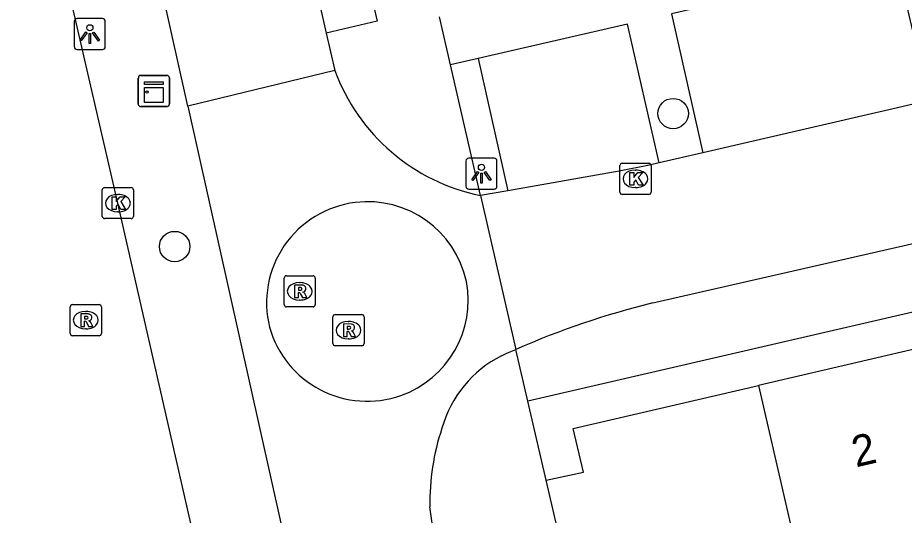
# Model space of a CAD drawing. Extents: x 156414 to 157775, y 382335 to 383765.
# Drawn here: x 156944.86 to 156973.36, y 383203.05 to 383219.06 of the extents above; entities that cross this region are included whole.
import ezdxf

# ---------------------------------------------------------------- set-up
doc = ezdxf.new("R2010")
doc.units = 0
for name, color, linetype in [('IMGEO_Boom', 7, 'Continuous'), ('IMGEO_Kast', 7, 'Continuous'), ('IMGEO_Kolk', 7, 'Continuous'), ('IMGEO_Lichtpunt', 7, 'Continuous'), ('IMGEO_OVBaan_gesloten', 7, 'Continuous'), ('IMGEO_Pand', 7, 'Continuous'), ('IMGEO_Pand_nummerreeks', 7, 'Continuous'), ('IMGEO_Rijbaan_lokaal_gesloten', 7, 'Continuous'), ('IMGEO_Rijbaan_lokaal_open', 7, 'Continuous'), ('IMGEO_Rioolput', 7, 'Continuous'), ('IMGEO_Voetpad_open', 7, 'Continuous')]:
    doc.layers.add(name, color=color, linetype=linetype)

msp = doc.modelspace()

# ---------------------------------------------------------------- linework, layer by layer
at = {"layer": 'IMGEO_Boom'}
for centre in [(156965.929, 383215.974), (156949.907, 383211.695)]:
    msp.add_circle(centre, 0.489, dxfattribs=at)
at = {"layer": 'IMGEO_Kast'}
for p, q in [((156948.814, 383217.202), (156949.655, 383217.202)), ((156949.655, 383217.202), (156948.814, 383217.202)), ((156948.739, 383216.277), (156948.739, 383217.118)), ((156948.739, 383217.118), (156948.739, 383216.277)), ((156949.739, 383217.127), (156949.739, 383216.286)), ((156949.739, 383216.286), (156949.739, 383217.127)), ((156949.664, 383216.202), (156948.823, 383216.202)), ((156948.823, 383216.202), (156949.664, 383216.202))]:
    msp.add_line(p, q, dxfattribs=at)
for points in [[(156948.934, 383216.992), (156949.534, 383216.992), (156949.534, 383216.907), (156948.934, 383216.907), (156948.934, 383216.992)], [(156948.934, 383216.817), (156949.534, 383216.817), (156949.534, 383216.328), (156948.934, 383216.328), (156948.934, 383216.817)]]:
    msp.add_lwpolyline(points, dxfattribs=at)
msp.add_circle((156949.018, 383216.666), 0.0377, dxfattribs=at)
for centre, start, end in [((156948.817, 383217.124), 92.4484, 184.2845), ((156948.817, 383217.124), 92.4484, 184.2845), ((156949.661, 383217.124), 2.4484, 94.2845), ((156949.661, 383217.124), 2.4484, 94.2845), ((156948.817, 383216.28), 182.4484, 274.2845), ((156948.817, 383216.28), 182.4484, 274.2845), ((156949.661, 383216.28), 272.4484, 4.2845), ((156949.661, 383216.28), 272.4484, 4.2845)]:
    msp.add_arc(centre, 0.0779, start, end, dxfattribs=at)
at = {"layer": 'IMGEO_Kolk'}
for p, q in [((156964.293, 383214.373), (156965.145, 383214.373)), ((156964.218, 383213.447), (156964.218, 383214.299)), ((156964.706, 383214.153), (156964.731, 383214.153)), ((156965.219, 383214.299), (156965.219, 383213.447)), ((156947.581, 383212.666), (156947.581, 383213.518)), ((156947.656, 383213.592), (156948.508, 383213.592)), ((156948.582, 383213.518), (156948.582, 383212.666)), ((156964.729, 383213.593), (156964.704, 383213.593)), ((156948.069, 383213.372), (156948.094, 383213.372)), ((156965.145, 383213.373), (156964.293, 383213.373)), ((156948.092, 383212.812), (156948.067, 383212.812)), ((156948.508, 383212.592), (156947.656, 383212.592))]:
    msp.add_line(p, q, dxfattribs=at)
for points in [[(156964.293, 383214.373), (156965.145, 383214.373)], [(156964.218, 383213.447), (156964.218, 383214.299)], [(156964.539, 383214.073), (156964.662, 383214.073), (156964.662, 383213.922), (156964.792, 383214.073), (156964.956, 383214.073), (156964.81, 383213.922), (156964.963, 383213.673), (156964.811, 383213.673), (156964.726, 383213.837), (156964.662, 383213.77), (156964.662, 383213.673), (156964.539, 383213.673), (156964.539, 383214.073)], [(156965.219, 383214.299), (156965.219, 383213.447)], [(156947.581, 383212.666), (156947.581, 383213.518)], [(156947.656, 383213.592), (156948.508, 383213.592)], [(156948.582, 383213.518), (156948.582, 383212.666)], [(156947.902, 383213.292), (156948.025, 383213.292), (156948.025, 383213.141), (156948.155, 383213.292), (156948.319, 383213.292), (156948.173, 383213.141), (156948.326, 383212.892), (156948.174, 383212.892), (156948.089, 383213.056), (156948.025, 383212.989), (156948.025, 383212.892), (156947.902, 383212.892), (156947.902, 383213.292)], [(156965.145, 383213.373), (156964.293, 383213.373)], [(156948.508, 383212.592), (156947.656, 383212.592)]]:
    msp.add_lwpolyline(points, dxfattribs=at)
for centre, start, end in [((156964.295, 383214.297), 91.552, 178.448), ((156964.295, 383214.297), 91.552, 178.448), ((156965.143, 383214.297), 1.552, 88.448), ((156965.143, 383214.297), 1.552, 88.448), ((156947.658, 383213.516), 91.552, 178.448), ((156947.658, 383213.516), 91.552, 178.448), ((156948.506, 383213.516), 1.552, 88.448), ((156948.506, 383213.516), 1.552, 88.448), ((156964.295, 383213.449), 181.552, 268.448), ((156964.295, 383213.449), 181.552, 268.448), ((156965.143, 383213.449), 271.552, 358.448), ((156965.143, 383213.449), 271.552, 358.448), ((156947.658, 383212.668), 181.552, 268.448), ((156947.658, 383212.668), 181.552, 268.448), ((156948.506, 383212.668), 271.552, 358.448), ((156948.506, 383212.668), 271.552, 358.448)]:
    msp.add_arc(centre, 0.0765, start, end, dxfattribs=at)
for centre, major_axis, ratio, start_param, end_param in [((156964.705, 383213.873), (-0.387, 0.002), 0.722429, 4.712389, 7.853982), ((156964.73, 383213.873), (-0.39, 0.002), 0.717154, 1.570796, 4.712389), ((156948.068, 383213.092), (-0.387, 0.002), 0.722429, 4.712389, 7.853982), ((156948.093, 383213.092), (-0.39, 0.002), 0.717154, 1.570796, 4.712389)]:
    msp.add_ellipse(centre, major_axis=major_axis, ratio=ratio, start_param=start_param, end_param=end_param, dxfattribs=at)
at = {"layer": 'IMGEO_Lichtpunt'}
for p, q in [((156946.682, 383218.936), (156946.682, 383218.129)), ((156946.682, 383218.936), (156946.682, 383218.129)), ((156947.584, 383219.031), (156946.776, 383219.031)), ((156947.584, 383219.031), (156946.776, 383219.031)), ((156947.678, 383218.129), (156947.678, 383218.936)), ((156947.678, 383218.129), (156947.678, 383218.936)), ((156946.776, 383218.035), (156947.584, 383218.035)), ((156946.776, 383218.035), (156947.584, 383218.035)), ((156959.27, 383214.444), (156959.27, 383213.637)), ((156959.27, 383214.444), (156959.27, 383213.637)), ((156960.172, 383214.539), (156959.364, 383214.539)), ((156960.172, 383214.539), (156959.364, 383214.539)), ((156960.266, 383213.637), (156960.266, 383214.444)), ((156960.266, 383213.637), (156960.266, 383214.444)), ((156959.364, 383213.543), (156960.172, 383213.543)), ((156959.364, 383213.543), (156960.172, 383213.543))]:
    msp.add_line(p, q, dxfattribs=at)
for points in [[(156947.056, 383218.6), (156947.095, 383218.572), (156946.907, 383218.31), (156946.869, 383218.337), (156947.056, 383218.6)], [(156947.158, 383218.552), (156947.205, 383218.552), (156947.205, 383218.23), (156947.158, 383218.23), (156947.158, 383218.552)], [(156947.268, 383218.572), (156947.306, 383218.599), (156947.493, 383218.337), (156947.454, 383218.309), (156947.268, 383218.572)], [(156959.644, 383214.108), (156959.683, 383214.08), (156959.495, 383213.818), (156959.457, 383213.845), (156959.644, 383214.108)], [(156959.746, 383214.06), (156959.793, 383214.06), (156959.793, 383213.738), (156959.746, 383213.738), (156959.746, 383214.06)], [(156959.856, 383214.08), (156959.894, 383214.107), (156960.081, 383213.845), (156960.042, 383213.817), (156959.856, 383214.08)]]:
    msp.add_lwpolyline(points, dxfattribs=at)
for centre in [(156947.181, 383218.734), (156959.769, 383214.242)]:
    msp.add_circle(centre, 0.0994, dxfattribs=at)
for centre, start, end in [((156946.776, 383218.936), 90, 180), ((156946.776, 383218.936), 90, 180), ((156947.584, 383218.936), 0, 90), ((156947.584, 383218.936), 0, 90), ((156946.776, 383218.129), 180, 270), ((156946.776, 383218.129), 180, 270), ((156947.584, 383218.129), 270, 0), ((156947.584, 383218.129), 270, 360), ((156959.364, 383214.444), 90, 180), ((156959.364, 383214.444), 90, 180), ((156960.172, 383214.444), 0, 90), ((156960.172, 383214.444), 0, 90), ((156959.364, 383213.637), 180, 270), ((156959.364, 383213.637), 180, 270), ((156960.172, 383213.637), 270, 0), ((156960.172, 383213.637), 270, 360)]:
    msp.add_arc(centre, 0.0946, start, end, dxfattribs=at)
at = {"layer": 'IMGEO_OVBaan_gesloten'}
msp.add_lwpolyline([(156966.653, 383132.564), (156965.636, 383136.958), (156961.996, 383152.751), (156957.51, 383172.189), (156952.648, 383193.045), (156948.081, 383213.092), (156943.691, 383232.123), (156939.593, 383249.999), (156939.341, 383251.098), (156934.742, 383271.089), (156930.329, 383290.11), (156921.33, 383329.097), (156917.027, 383348.073), (156912.337, 383368.106), (156905.568, 383397.246), (156903.19, 383407.661), (156900.763, 383418.179)], dxfattribs=at)
at = {"layer": 'IMGEO_Pand'}
for points in [[(156973.913, 383208.442), (156968.67, 383207.225)], [(156961.848, 383204.173), (156963.044, 383204.429), (156962.711, 383205.841), (156968.67, 383207.225)], [(156968.67, 383207.225), (156970.881, 383197.627)], [(156962.412, 383201.729), (156961.848, 383204.173)]]:
    msp.add_lwpolyline(points, dxfattribs=at)
at = {"layer": 'IMGEO_Rijbaan_lokaal_gesloten'}
for points in [[(156918.069, 383377.269), (156921.243, 383363.591), (156953.782, 383222.97), (156954.778, 383218.559)], [(156950.329, 383216.209), (156948.389, 383224.925)], [(156965.281, 383209.878), (157000, 383217.808), (157015.597, 383221.37)], [(156954.778, 383218.559), (156955.051, 383217.364)], [(156955.051, 383217.364), (156950.329, 383216.209)], [(156974.16, 383216.397), (156966.886, 383214.712)], [(156950.329, 383216.209), (156953.647, 383201.298), (156956.275, 383189.486), (156962.276, 383163.628), (156965.556, 383148.88), (156966.425, 383145.355)], [(156966.886, 383214.712), (156965.48, 383214.387)], [(156965.48, 383214.387), (156965.174, 383214.316), (156964.191, 383214.124), (156960.62, 383213.491)], [(156960.62, 383213.491), (156959.738, 383213.335)], [(156959.738, 383213.335), (156960.871, 383208.384)], [(156960.412, 383208.179), (156960.564, 383208.249), (156960.717, 383208.317), (156960.871, 383208.384)], [(156958.571, 383202.418), (156958.243, 383202.357), (156958.11, 383203.319)]]:
    msp.add_lwpolyline(points, dxfattribs=at)
for centre, radius, start, end in [((156961.011, 383219.556), 6.35, 200.1963, 258.4382), ((156971.817, 383183.329), 27.342, 103.8306, 113.5997), ((156962.123, 383204.822), 3.768, 117.0091, 164.2304), ((156965.743, 383203.443), 7.634, 161.6544, 180.9317)]:
    msp.add_arc(centre, radius, start, end, dxfattribs=at)
at = {"layer": 'IMGEO_Rijbaan_lokaal_open'}
for centre, radius, start, end in [((156956.11, 383209.889), 3.248, 97.0354, 194.1088), ((156956.109, 383209.888), 3.248, 12.1174, 97.023), ((156956.089, 383209.967), 3.252, 289.4884, 10.6827), ((156956.093, 383209.967), 3.251, 195.5244, 289.4258)]:
    msp.add_arc(centre, radius, start, end, dxfattribs=at)
at = {"layer": 'IMGEO_Rioolput'}
for p, q in [((156953.427, 383209.827), (156953.427, 383210.679)), ((156953.502, 383210.753), (156954.354, 383210.753)), ((156954.428, 383210.679), (156954.428, 383209.827)), ((156953.915, 383210.533), (156953.94, 383210.533)), ((156946.625, 383209.826), (156947.477, 383209.826)), ((156953.938, 383209.973), (156953.913, 383209.973)), ((156946.55, 383208.9), (156946.55, 383209.752)), ((156947.038, 383209.606), (156947.063, 383209.606)), ((156947.551, 383209.752), (156947.551, 383208.9)), ((156954.354, 383209.753), (156953.502, 383209.753)), ((156955.069, 383209.503), (156955.921, 383209.503)), ((156954.994, 383208.577), (156954.994, 383209.429)), ((156955.482, 383209.283), (156955.507, 383209.283)), ((156955.995, 383209.429), (156955.995, 383208.577)), ((156947.061, 383209.046), (156947.036, 383209.046)), ((156947.477, 383208.826), (156946.625, 383208.826)), ((156955.505, 383208.723), (156955.48, 383208.723)), ((156955.921, 383208.503), (156955.069, 383208.503))]:
    msp.add_line(p, q, dxfattribs=at)
for points in [[(156953.427, 383209.827), (156953.427, 383210.679)], [(156953.502, 383210.753), (156954.354, 383210.753)], [(156954.428, 383210.679), (156954.428, 383209.827)], [(156954.016, 383210.451), (156953.764, 383210.453), (156953.764, 383210.053)], [(156953.942, 383210.372), (156953.888, 383210.372), (156953.888, 383210.291)], [(156953.764, 383210.053), (156953.888, 383210.053), (156953.888, 383210.215), (156953.899, 383210.215)], [(156953.888, 383210.291), (156953.94, 383210.291)], [(156953.946, 383210.186), (156954.017, 383210.053), (156954.157, 383210.053), (156954.092, 383210.179)], [(156946.625, 383209.826), (156947.477, 383209.826)], [(156946.55, 383208.9), (156946.55, 383209.752)], [(156947.139, 383209.524), (156946.887, 383209.526), (156946.887, 383209.126)], [(156947.551, 383209.752), (156947.551, 383208.9)], [(156954.354, 383209.753), (156953.502, 383209.753)], [(156955.069, 383209.503), (156955.921, 383209.503)], [(156946.887, 383209.126), (156947.011, 383209.126), (156947.011, 383209.288), (156947.022, 383209.288)], [(156947.065, 383209.445), (156947.011, 383209.445), (156947.011, 383209.364)], [(156947.011, 383209.364), (156947.063, 383209.364)], [(156947.069, 383209.259), (156947.14, 383209.126), (156947.28, 383209.126), (156947.215, 383209.252)], [(156954.994, 383208.577), (156954.994, 383209.429)], [(156955.583, 383209.201), (156955.331, 383209.203), (156955.331, 383208.803)], [(156955.995, 383209.429), (156955.995, 383208.577)], [(156955.331, 383208.803), (156955.455, 383208.803), (156955.455, 383208.965), (156955.466, 383208.965)], [(156955.509, 383209.122), (156955.455, 383209.122), (156955.455, 383209.041)], [(156955.455, 383209.041), (156955.507, 383209.041)], [(156955.513, 383208.936), (156955.584, 383208.803), (156955.724, 383208.803), (156955.659, 383208.929)], [(156947.477, 383208.826), (156946.625, 383208.826)], [(156955.921, 383208.503), (156955.069, 383208.503)]]:
    msp.add_lwpolyline(points, dxfattribs=at)
for centre, radius, start, end in [((156953.504, 383210.677), 0.0765, 91.552, 178.448), ((156953.504, 383210.677), 0.0765, 91.552, 178.448), ((156954.352, 383210.677), 0.0765, 1.552, 88.448), ((156954.352, 383210.677), 0.0765, 1.552, 88.448), ((156953.948, 383210.276), 0.0964, 77.0061, 93.1865), ((156953.962, 383210.333), 0.0378, 276.6634, 79.6772), ((156954.015, 383210.341), 0.109, 350.3612, 89.416), ((156953.898, 383210.162), 0.0533, 26.0293, 88.6989), ((156953.924, 383210.48), 0.19, 274.7715, 282.9687), ((156954.013, 383210.341), 0.112, 277.5842, 350.9817), ((156953.997, 383210.126), 0.108, 29.5134, 73.7905), ((156946.627, 383209.75), 0.0765, 91.552, 178.448), ((156946.627, 383209.75), 0.0765, 91.552, 178.448), ((156947.475, 383209.75), 0.0765, 1.552, 88.448), ((156947.475, 383209.75), 0.0765, 1.552, 88.448), ((156953.504, 383209.829), 0.0765, 181.552, 268.448), ((156953.504, 383209.829), 0.0765, 181.552, 268.448), ((156954.352, 383209.829), 0.0765, 271.552, 358.448), ((156954.352, 383209.829), 0.0765, 271.552, 358.448), ((156947.138, 383209.414), 0.109, 350.3612, 89.416), ((156955.071, 383209.427), 0.0765, 91.552, 178.448), ((156955.071, 383209.427), 0.0765, 91.552, 178.448), ((156955.919, 383209.427), 0.0765, 1.552, 88.448), ((156955.919, 383209.427), 0.0765, 1.552, 88.448), ((156947.021, 383209.235), 0.0533, 26.0293, 88.6989), ((156947.047, 383209.553), 0.19, 274.7715, 282.9687), ((156947.071, 383209.349), 0.0964, 77.0061, 93.1865), ((156947.085, 383209.406), 0.0378, 276.6634, 79.6772), ((156947.136, 383209.414), 0.112, 277.5842, 350.9817), ((156947.12, 383209.199), 0.108, 29.5134, 73.7905), ((156955.465, 383208.912), 0.0533, 26.0293, 88.6989), ((156955.491, 383209.23), 0.19, 274.7715, 282.9687), ((156955.515, 383209.026), 0.0964, 77.0061, 93.1865), ((156955.529, 383209.083), 0.0378, 276.6634, 79.6772), ((156955.582, 383209.091), 0.109, 350.3612, 89.416), ((156955.58, 383209.091), 0.112, 277.5842, 350.9817), ((156955.564, 383208.876), 0.108, 29.5134, 73.7905), ((156946.627, 383208.902), 0.0765, 181.552, 268.448), ((156946.627, 383208.902), 0.0765, 181.552, 268.448), ((156947.475, 383208.902), 0.0765, 271.552, 358.448), ((156947.475, 383208.902), 0.0765, 271.552, 358.448), ((156955.071, 383208.579), 0.0765, 181.552, 268.448), ((156955.071, 383208.579), 0.0765, 181.552, 268.448), ((156955.919, 383208.579), 0.0765, 271.552, 358.448), ((156955.919, 383208.579), 0.0765, 271.552, 358.448)]:
    msp.add_arc(centre, radius, start, end, dxfattribs=at)
for centre, major_axis, ratio, start_param, end_param in [((156953.914, 383210.253), (-0.387, 0.002), 0.722429, 4.712389, 7.853982), ((156953.939, 383210.253), (-0.39, 0.002), 0.717154, 1.570796, 4.712389), ((156947.037, 383209.326), (-0.387, 0.002), 0.722429, 4.712389, 7.853982), ((156947.062, 383209.326), (-0.39, 0.002), 0.717154, 1.570796, 4.712389), ((156955.481, 383209.003), (-0.387, 0.002), 0.722429, 4.712389, 7.853982), ((156955.506, 383209.003), (-0.39, 0.002), 0.717154, 1.570796, 4.712389)]:
    msp.add_ellipse(centre, major_axis=major_axis, ratio=ratio, start_param=start_param, end_param=end_param, dxfattribs=at)
at = {"layer": 'IMGEO_Voetpad_open'}
for points in [[(156919.691, 383377.608), (156925.681, 383350.348), (156956.421, 383218.944), (156954.778, 383218.559)], [(156974.16, 383216.397), (156973.121, 383220.85), (156965.872, 383219.179), (156966.886, 383214.712)], [(157016.319, 383219.46), (157013.891, 383218.898), (157010.743, 383218.169), (157008.531, 383217.658), (157005.375, 383216.927), (157003.176, 383216.418), (157000.031, 383215.69), (156997.813, 383215.177), (156994.673, 383214.45), (156961.258, 383206.716)], [(156958.776, 383217.543), (156958.416, 383219.087)], [(156965.48, 383214.387), (156964.458, 383218.853), (156959.667, 383217.749)], [(156959.667, 383217.749), (156958.776, 383217.543)], [(156959.738, 383213.335), (156958.776, 383217.543)], [(156959.667, 383217.749), (156960.62, 383213.491)], [(156961.258, 383206.716), (156960.871, 383208.384)], [(156961.848, 383204.173), (156961.258, 383206.716)]]:
    msp.add_lwpolyline(points, dxfattribs=at)

# ---------------------------------------------------------------- texts
at = {"layer": 'IMGEO_Pand_nummerreeks'}
msp.add_text('2', height=1, rotation=13.0724, dxfattribs=at).set_placement((156971.803, 383204.585))

doc.saveas('drawing.dxf')
